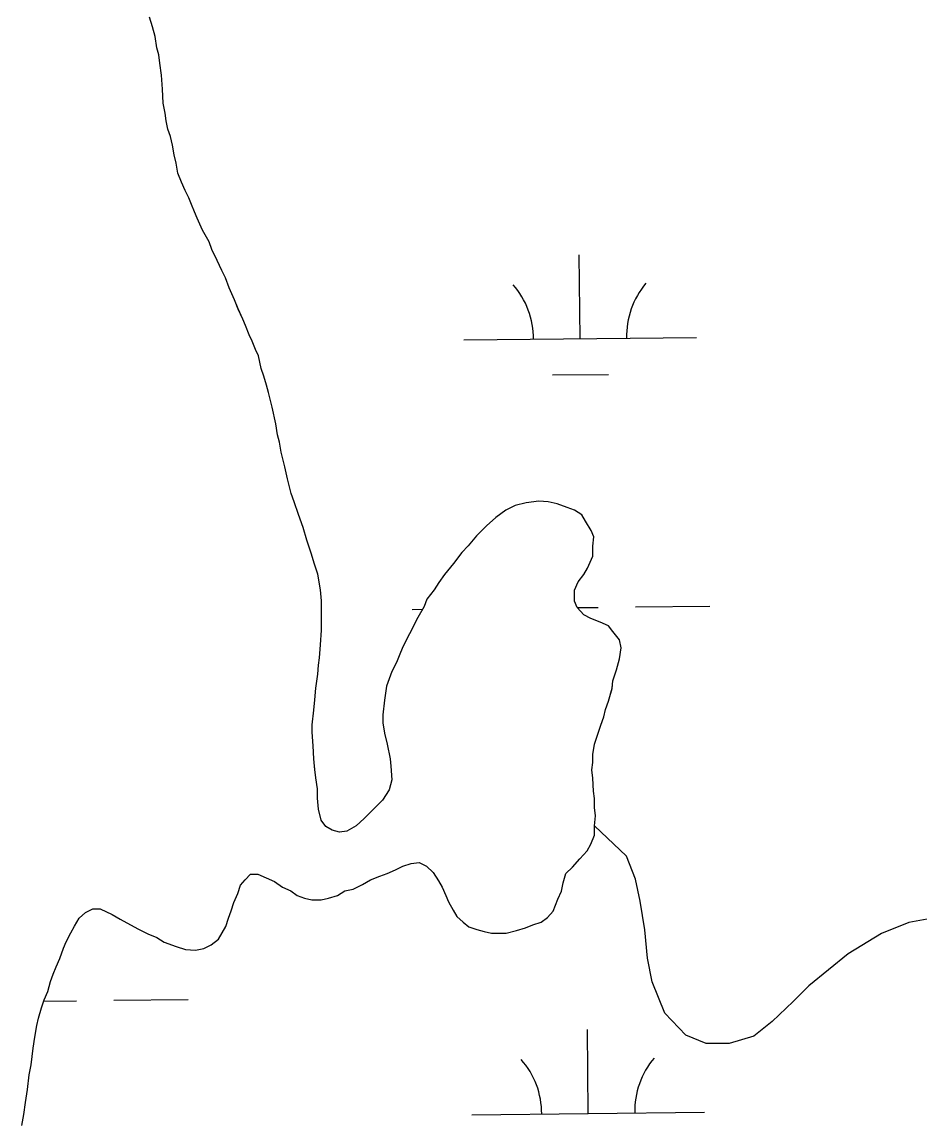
# Model space of a CAD drawing. Extents: x 3734862 to 3772949, y 391520 to 417239.
# Drawn here: x 3739609.5 to 3739994.9, y 397189.1 to 397660.6 of the extents above; entities that cross this region are included whole.
import ezdxf

# ---------------------------------------------------------------- set-up
doc = ezdxf.new("R2010")
doc.units = 0
doc.layers.add('V-TOPO-SHOR', color=7, linetype='Continuous')
doc.layers.add('V-WETL-SWMP', color=7, linetype='Continuous')

msp = doc.modelspace()

# ---------------------------------------------------------------- linework, layer by layer
at = {"layer": 'V-TOPO-SHOR'}
for points in [[(3739735.74, 397374.59), (3739736.53, 397380.49), (3739736.93, 397384.43), (3739737.33, 397387.58), (3739737.73, 397393.1), (3739738.13, 397399.4), (3739738.13, 397402.55), (3739738.14, 397408.07), (3739738.14, 397412.01), (3739737.75, 397416.74), (3739736.58, 397423.44), (3739735.01, 397428.17), (3739733.83, 397432.11), (3739731.87, 397438.02), (3739730.3, 397443.53), (3739728.33, 397449.05), (3739726.37, 397454.57), (3739725.19, 397458.11), (3739723.62, 397464.42), (3739722.44, 397469.54), (3739720.88, 397475.85), (3739720.09, 397480.18), (3739719.31, 397483.34), (3739718.52, 397488.06), (3739716.96, 397495.16), (3739715.39, 397501.46), (3739714.6, 397504.61), (3739713.43, 397508.55), (3739712.25, 397511.71), (3739711.07, 397517.23), (3739709.89, 397519.98), (3739708.32, 397523.53), (3739707.14, 397526.29), (3739705.57, 397530.23), (3739704.39, 397532.99), (3739702.42, 397537.33), (3739700.85, 397541.27), (3739698.5, 397546.39), (3739696.92, 397550.73), (3739695.35, 397553.88), (3739693.39, 397558.21), (3739691.03, 397562.94), (3739689.85, 397566.1), (3739687.1, 397571.22), (3739684.74, 397576.34), (3739683.56, 397579.1), (3739682.38, 397582.26), (3739681.2, 397585.02), (3739679.63, 397588.17), (3739678.06, 397591.72), (3739676.48, 397595.66), (3739675.7, 397599.99), (3739674.92, 397603.46), (3739674.13, 397607.71), (3739673.35, 397611.34), (3739672.17, 397614.49), (3739671.39, 397618.12), (3739670.99, 397621.35), (3739670.21, 397625.76), (3739669.83, 397631.75), (3739669.44, 397637.74), (3739668.65, 397642.94), (3739668.26, 397646.49), (3739667.48, 397649.48), (3739666.7, 397654.29), (3739665.52, 397658.54), (3739664.34, 397662.56)], [(3739842.02, 397290.96), (3739843.21, 397294.9), (3739845.97, 397297.65), (3739849.12, 397301.19), (3739852.28, 397304.73), (3739853.86, 397307.49), (3739855.44, 397311.43), (3739855.44, 397315.37), (3739855.84, 397319.7), (3739855.45, 397323.25), (3739855.45, 397327.19), (3739855.06, 397330.34), (3739854.68, 397335.86), (3739854.28, 397339.4), (3739854.68, 397342.55), (3739854.69, 397346.1), (3739855.48, 397350.43), (3739856.66, 397353.98), (3739858.24, 397358.7), (3739859.43, 397362.24), (3739860.22, 397365.4), (3739861.41, 397368.94), (3739862.99, 397374.46), (3739863.39, 397377.61), (3739864.97, 397382.33), (3739866.15, 397387.06), (3739866.95, 397391.79), (3739866.16, 397395.33), (3739863.41, 397398.88), (3739861.44, 397401.24), (3739857.9, 397402.82), (3739853.96, 397404.41), (3739850.81, 397405.98), (3739848.05, 397409.14), (3739846.88, 397411.9), (3739846.88, 397416.62), (3739848.46, 397420.17), (3739850.83, 397423.32), (3739852.4, 397426.07), (3739854.77, 397431.19), (3739854.78, 397435.53), (3739855.18, 397439.46), (3739854, 397442.23), (3739851.64, 397446.17), (3739850.06, 397448.92), (3739846.92, 397450.9), (3739843.77, 397452.08), (3739839.43, 397453.66), (3739835.5, 397454.46), (3739831.56, 397454.85), (3739826.04, 397454.07), (3739821.31, 397452.9), (3739817.37, 397450.93), (3739813.03, 397447.78), (3739809.09, 397444.24), (3739804.75, 397439.91), (3739801.2, 397435.58), (3739798.44, 397432.83), (3739794.89, 397428.1), (3739790.95, 397423.38), (3739788.58, 397419.84), (3739786.6, 397416.69), (3739783.45, 397412.75), (3739782.26, 397409.6), (3739779.5, 397404.88), (3739775.95, 397397.79), (3739773.19, 397392.28), (3739771.6, 397388.34), (3739770.42, 397385.58), (3739768.45, 397381.64), (3739766.08, 397375.34), (3739765.28, 397369.43), (3739764.49, 397363.13), (3739764.48, 397359.59), (3739765.27, 397355.25), (3739766.44, 397350.52), (3739767.62, 397344.22), (3739768.01, 397341.07), (3739768.4, 397335.16), (3739767.21, 397330.82), (3739764.45, 397326.49), (3739760.51, 397322.56), (3739756.56, 397318.62), (3739753.01, 397315.47), (3739749.07, 397313.11), (3739745.92, 397312.73), (3739742.77, 397313.52), (3739740.01, 397315.1), (3739738.05, 397317.85), (3739736.87, 397322.58), (3739736.48, 397327.31), (3739736.48, 397331.25), (3739735.7, 397335.98), (3739735.31, 397339.53), (3739734.92, 397344.25), (3739734.53, 397349.77), (3739734.14, 397355.68), (3739734.15, 397358.83), (3739734.94, 397365.13), (3739735.34, 397369.47), (3739735.74, 397374.59)], [(3740009.44, 397277.4), (3739990.52, 397273.87), (3739978.7, 397269.15), (3739964.51, 397260.5), (3739947.55, 397246.73), (3739940.85, 397240.04), (3739931.78, 397231.38), (3739923.89, 397225.09), (3739913.25, 397221.95), (3739903.41, 397221.96), (3739894.74, 397225.51), (3739885.69, 397234.98), (3739880.19, 397248.38), (3739878.23, 397258.62), (3739877.06, 397270.83), (3739875.1, 397283.05), (3739873.14, 397292.51), (3739869.21, 397302.36), (3739855.44, 397315.37)], [(3739609.48, 397186.8), (3739610.27, 397191.53), (3739611.07, 397196.65), (3739611.86, 397202.16), (3739612.65, 397208.47), (3739613.45, 397212.8), (3739614.24, 397219.89), (3739615.04, 397224.61), (3739615.83, 397229.74), (3739616.62, 397232.89), (3739617.81, 397237.22), (3739618.99, 397240.76), (3739620.57, 397244.31), (3739621.76, 397248.64), (3739622.94, 397251.79), (3739624.13, 397254.94), (3739625.71, 397258.48), (3739627.29, 397262.82), (3739628.47, 397265.57), (3739630.45, 397269.51), (3739632.02, 397272.27), (3739634, 397275.81), (3739636.76, 397278.17), (3739639.91, 397279.74), (3739643.06, 397279.74), (3739648.18, 397277.37), (3739651.73, 397275.4), (3739654.48, 397273.82), (3739659.6, 397271.05), (3739663.54, 397269.08), (3739667.48, 397267.5), (3739670.63, 397265.53), (3739675.74, 397263.55), (3739679.68, 397262.37), (3739684.02, 397261.97), (3739687.56, 397262.75), (3739690.71, 397264.33), (3739693.87, 397266.69), (3739695.45, 397269.44), (3739697.03, 397272.2), (3739698.21, 397275.74), (3739699.4, 397278.89), (3739700.58, 397282.44), (3739702.16, 397286.38), (3739703.35, 397289.92), (3739705.32, 397292.28), (3739707.69, 397294.64), (3739710.84, 397294.64), (3739714.38, 397293.06), (3739717.93, 397291.48), (3739721.47, 397289.11), (3739725.01, 397287.53), (3739727.77, 397285.56), (3739730.92, 397284.38), (3739734.07, 397283.59), (3739738.01, 397283.58), (3739741.16, 397284.36), (3739745.1, 397285.54), (3739748.26, 397287.51), (3739751.8, 397288.29), (3739755.75, 397290.26), (3739759.29, 397292.23), (3739763.23, 397293.8), (3739766.39, 397294.98), (3739769.93, 397296.55), (3739773.09, 397298.12), (3739776.63, 397299.3), (3739780.18, 397299.69), (3739783.33, 397298.11), (3739786.09, 397295.35), (3739788.45, 397291.8), (3739790.02, 397289.04), (3739791.59, 397285.5), (3739792.77, 397282.74), (3739794.73, 397279.19), (3739796.31, 397276.43), (3739799.06, 397274.06), (3739801.43, 397272.09), (3739804.97, 397270.9), (3739808.12, 397270.11), (3739811.27, 397269.32), (3739814.42, 397269.32), (3739817.57, 397269.32), (3739821.91, 397270.49), (3739825.85, 397271.67), (3739829, 397272.85), (3739832.55, 397274.03), (3739835.31, 397275.99), (3739837.68, 397278.75), (3739839.65, 397283.87), (3739841.23, 397287.41), (3739842.02, 397290.96)]]:
    msp.add_lwpolyline(points, dxfattribs=at)
at = {"layer": 'V-WETL-SWMP'}
for p, q in [((3739665.52, 397658.54), (3739664.34, 397662.56)), ((3739666.7, 397654.29), (3739665.52, 397658.54)), ((3739667.48, 397649.48), (3739666.7, 397654.29)), ((3739668.26, 397646.49), (3739667.48, 397649.48)), ((3739668.65, 397642.94), (3739668.26, 397646.49)), ((3739669.44, 397637.74), (3739668.65, 397642.94)), ((3739669.82, 397631.75), (3739669.44, 397637.74)), ((3739670.21, 397625.76), (3739669.82, 397631.75)), ((3739671, 397621.35), (3739670.21, 397625.76)), ((3739671.39, 397618.12), (3739671, 397621.35)), ((3739672.17, 397614.49), (3739671.39, 397618.12)), ((3739673.35, 397611.34), (3739672.17, 397614.49)), ((3739674.13, 397607.71), (3739673.35, 397611.34)), ((3739674.92, 397603.46), (3739674.13, 397607.71)), ((3739675.7, 397599.99), (3739674.92, 397603.46)), ((3739676.48, 397595.66), (3739675.7, 397599.99)), ((3739678.06, 397591.72), (3739676.48, 397595.66)), ((3739679.63, 397588.17), (3739678.06, 397591.72)), ((3739681.2, 397585.01), (3739679.63, 397588.17)), ((3739682.38, 397582.26), (3739681.2, 397585.01)), ((3739683.56, 397579.1), (3739682.38, 397582.26)), ((3739684.74, 397576.34), (3739683.56, 397579.1)), ((3739687.1, 397571.22), (3739684.74, 397576.34)), ((3739689.85, 397566.1), (3739687.1, 397571.22)), ((3739691.03, 397562.94), (3739689.85, 397566.1)), ((3739693.39, 397558.21), (3739691.03, 397562.94)), ((3739849.26, 397524.57), (3739848.88, 397560.56)), ((3739695.35, 397553.88), (3739693.39, 397558.21)), ((3739696.92, 397550.72), (3739695.35, 397553.88)), ((3739698.49, 397546.39), (3739696.92, 397550.72)), ((3739700.85, 397541.27), (3739698.49, 397546.39)), ((3739702.42, 397537.32), (3739700.85, 397541.27)), ((3739704.39, 397532.99), (3739702.42, 397537.32)), ((3739705.57, 397530.23), (3739704.39, 397532.99)), ((3739707.14, 397526.29), (3739705.57, 397530.23)), ((3739708.32, 397523.53), (3739707.14, 397526.29)), ((3739709.89, 397519.98), (3739708.32, 397523.53)), ((3739799.26, 397524.04), (3739899.26, 397525.09)), ((3739711.07, 397517.22), (3739709.89, 397519.98)), ((3739712.25, 397511.71), (3739711.07, 397517.22)), ((3739713.43, 397508.55), (3739712.25, 397511.71)), ((3739714.6, 397504.61), (3739713.43, 397508.55)), ((3739837.42, 397509.01), (3739861.42, 397509.26)), ((3739715.39, 397501.46), (3739714.6, 397504.61)), ((3739716.96, 397495.16), (3739715.39, 397501.46)), ((3739718.53, 397488.06), (3739716.96, 397495.16)), ((3739719.31, 397483.33), (3739718.53, 397488.06)), ((3739720.09, 397480.18), (3739719.31, 397483.33)), ((3739720.88, 397475.85), (3739720.09, 397480.18)), ((3739722.45, 397469.54), (3739720.88, 397475.85)), ((3739723.62, 397464.42), (3739722.45, 397469.54)), ((3739725.19, 397458.12), (3739723.62, 397464.42)), ((3739726.37, 397454.57), (3739725.19, 397458.12)), ((3739728.33, 397449.05), (3739726.37, 397454.57)), ((3739821.31, 397452.89), (3739817.37, 397450.93)), ((3739826.04, 397454.07), (3739821.31, 397452.89)), ((3739831.56, 397454.85), (3739826.04, 397454.07)), ((3739835.5, 397454.46), (3739831.56, 397454.85)), ((3739839.43, 397453.66), (3739835.5, 397454.46)), ((3739843.77, 397452.08), (3739839.43, 397453.66)), ((3739846.92, 397450.9), (3739843.77, 397452.08)), ((3739730.3, 397443.53), (3739728.33, 397449.05)), ((3739813.03, 397447.78), (3739809.09, 397444.24)), ((3739817.37, 397450.93), (3739813.03, 397447.78)), ((3739850.06, 397448.92), (3739846.92, 397450.9)), ((3739851.64, 397446.17), (3739850.06, 397448.92)), ((3739731.87, 397438.02), (3739730.3, 397443.53)), ((3739809.09, 397444.24), (3739804.75, 397439.91)), ((3739854, 397442.22), (3739851.64, 397446.17)), ((3739855.18, 397439.46), (3739854, 397442.22)), ((3739733.83, 397432.11), (3739731.87, 397438.02)), ((3739804.75, 397439.91), (3739801.2, 397435.58)), ((3739854.78, 397435.53), (3739855.18, 397439.46)), ((3739798.44, 397432.83), (3739794.89, 397428.1)), ((3739801.2, 397435.58), (3739798.44, 397432.83)), ((3739854.77, 397431.19), (3739854.78, 397435.53)), ((3739735.01, 397428.16), (3739733.83, 397432.11)), ((3739736.58, 397423.44), (3739735.01, 397428.16)), ((3739794.89, 397428.1), (3739790.95, 397423.38)), ((3739852.41, 397426.07), (3739854.77, 397431.19)), ((3739737.75, 397416.74), (3739736.58, 397423.44)), ((3739790.95, 397423.38), (3739788.58, 397419.84)), ((3739848.46, 397420.17), (3739850.83, 397423.32)), ((3739850.83, 397423.32), (3739852.41, 397426.07)), ((3739788.58, 397419.84), (3739786.61, 397416.69)), ((3739846.88, 397416.62), (3739848.46, 397420.17)), ((3739738.14, 397412.01), (3739737.75, 397416.74)), ((3739786.61, 397416.69), (3739783.45, 397412.75)), ((3739846.88, 397411.9), (3739846.88, 397416.62)), ((3739738.14, 397408.07), (3739738.14, 397412.01)), ((3739782.26, 397409.6), (3739779.5, 397404.88)), ((3739783.45, 397412.75), (3739782.26, 397409.6)), ((3739848.05, 397409.14), (3739846.88, 397411.9)), ((3739850.81, 397405.98), (3739848.05, 397409.14)), ((3739848.07, 397409.11), (3739857.07, 397409.21)), ((3739873.07, 397409.38), (3739905.07, 397409.72)), ((3739738.13, 397402.55), (3739738.14, 397408.07)), ((3739779.5, 397404.88), (3739775.95, 397397.79)), ((3739777.07, 397408.36), (3739781.57, 397408.41)), ((3739853.96, 397404.4), (3739850.81, 397405.98)), ((3739857.9, 397402.82), (3739853.96, 397404.4)), ((3739737.73, 397393.1), (3739738.13, 397399.4)), ((3739738.13, 397399.4), (3739738.13, 397402.55)), ((3739861.44, 397401.24), (3739857.9, 397402.82)), ((3739863.41, 397398.88), (3739861.44, 397401.24)), ((3739775.95, 397397.79), (3739773.19, 397392.28)), ((3739866.16, 397395.33), (3739863.41, 397398.88)), ((3739866.95, 397391.78), (3739866.16, 397395.33)), ((3739737.33, 397387.58), (3739737.73, 397393.1)), ((3739773.19, 397392.28), (3739771.61, 397388.34)), ((3739866.15, 397387.06), (3739866.95, 397391.78)), ((3739736.93, 397384.43), (3739737.33, 397387.58)), ((3739770.42, 397385.58), (3739768.45, 397381.64)), ((3739771.61, 397388.34), (3739770.42, 397385.58)), ((3739864.97, 397382.33), (3739866.15, 397387.06)), ((3739736.54, 397380.49), (3739736.93, 397384.43)), ((3739768.45, 397381.64), (3739766.08, 397375.34)), ((3739863.39, 397377.61), (3739864.97, 397382.33)), ((3739735.74, 397374.59), (3739736.54, 397380.49)), ((3739862.99, 397374.45), (3739863.39, 397377.61)), ((3739735.34, 397369.47), (3739735.74, 397374.59)), ((3739766.08, 397375.34), (3739765.28, 397369.43)), ((3739861.41, 397368.94), (3739862.99, 397374.45)), ((3739734.94, 397365.13), (3739735.34, 397369.47)), ((3739765.28, 397369.43), (3739764.49, 397363.13)), ((3739860.22, 397365.4), (3739861.41, 397368.94)), ((3739734.15, 397358.83), (3739734.94, 397365.13)), ((3739764.49, 397363.13), (3739764.48, 397359.59)), ((3739858.24, 397358.7), (3739859.43, 397362.24)), ((3739859.43, 397362.24), (3739860.22, 397365.4)), ((3739734.15, 397355.68), (3739734.15, 397358.83)), ((3739764.48, 397359.59), (3739765.27, 397355.25)), ((3739856.66, 397353.97), (3739858.24, 397358.7)), ((3739734.53, 397349.77), (3739734.15, 397355.68)), ((3739765.27, 397355.25), (3739766.44, 397350.52)), ((3739855.48, 397350.43), (3739856.66, 397353.97)), ((3739734.92, 397344.25), (3739734.53, 397349.77)), ((3739766.44, 397350.52), (3739767.62, 397344.22)), ((3739854.69, 397346.1), (3739855.48, 397350.43)), ((3739735.31, 397339.52), (3739734.92, 397344.25)), ((3739767.62, 397344.22), (3739768.01, 397341.07)), ((3739854.68, 397342.55), (3739854.69, 397346.1)), ((3739735.7, 397335.98), (3739735.31, 397339.52)), ((3739768.01, 397341.07), (3739768.4, 397335.16)), ((3739854.29, 397339.4), (3739854.68, 397342.55)), ((3739854.68, 397335.85), (3739854.29, 397339.4)), ((3739736.48, 397331.25), (3739735.7, 397335.98)), ((3739768.4, 397335.16), (3739767.21, 397330.82)), ((3739855.06, 397330.34), (3739854.68, 397335.85)), ((3739736.48, 397327.31), (3739736.48, 397331.25)), ((3739767.21, 397330.82), (3739764.45, 397326.49)), ((3739855.45, 397327.19), (3739855.06, 397330.34)), ((3739736.87, 397322.58), (3739736.48, 397327.31)), ((3739764.45, 397326.49), (3739760.51, 397322.56)), ((3739855.45, 397323.25), (3739855.45, 397327.19)), ((3739738.05, 397317.85), (3739736.87, 397322.58)), ((3739760.51, 397322.56), (3739756.56, 397318.62)), ((3739855.44, 397315.37), (3739855.84, 397319.7)), ((3739855.84, 397319.7), (3739855.45, 397323.25)), ((3739740.01, 397315.09), (3739738.05, 397317.85)), ((3739742.77, 397313.52), (3739740.01, 397315.09)), ((3739753.01, 397315.47), (3739749.07, 397313.12)), ((3739756.56, 397318.62), (3739753.01, 397315.47)), ((3739855.44, 397311.43), (3739855.44, 397315.37)), ((3739745.92, 397312.72), (3739742.77, 397313.52)), ((3739749.07, 397313.12), (3739745.92, 397312.72)), ((3739853.86, 397307.49), (3739855.44, 397311.43)), ((3739852.28, 397304.73), (3739853.86, 397307.49)), ((3739845.97, 397297.65), (3739849.12, 397301.19)), ((3739849.12, 397301.19), (3739852.28, 397304.73)), ((3739766.39, 397294.98), (3739769.93, 397296.55)), ((3739769.93, 397296.55), (3739773.09, 397298.12)), ((3739773.09, 397298.12), (3739776.63, 397299.3)), ((3739776.63, 397299.3), (3739780.18, 397299.69)), ((3739780.18, 397299.69), (3739783.33, 397298.11)), ((3739783.33, 397298.11), (3739786.09, 397295.35)), ((3739843.21, 397294.9), (3739845.97, 397297.65)), ((3739703.35, 397289.92), (3739705.32, 397292.28)), ((3739705.32, 397292.28), (3739707.69, 397294.64)), ((3739707.69, 397294.64), (3739710.84, 397294.64)), ((3739710.84, 397294.64), (3739714.38, 397293.06)), ((3739714.38, 397293.06), (3739717.93, 397291.48)), ((3739717.93, 397291.48), (3739721.47, 397289.11)), ((3739755.75, 397290.26), (3739759.29, 397292.23)), ((3739759.29, 397292.23), (3739763.23, 397293.8)), ((3739763.23, 397293.8), (3739766.39, 397294.98)), ((3739786.09, 397295.35), (3739788.45, 397291.8)), ((3739788.45, 397291.8), (3739790.02, 397289.04)), ((3739841.23, 397287.41), (3739842.02, 397290.96)), ((3739842.02, 397290.96), (3739843.21, 397294.9)), ((3739700.58, 397282.44), (3739702.16, 397286.38)), ((3739702.16, 397286.38), (3739703.35, 397289.92)), ((3739721.47, 397289.11), (3739725.01, 397287.53)), ((3739725.01, 397287.53), (3739727.77, 397285.56)), ((3739745.1, 397285.54), (3739748.26, 397287.51)), ((3739748.26, 397287.51), (3739751.8, 397288.29)), ((3739751.8, 397288.29), (3739755.75, 397290.26)), ((3739790.02, 397289.04), (3739791.59, 397285.49)), ((3739839.65, 397283.87), (3739841.23, 397287.41)), ((3739699.4, 397278.89), (3739700.58, 397282.44)), ((3739727.77, 397285.56), (3739730.92, 397284.38)), ((3739730.92, 397284.38), (3739734.07, 397283.58)), ((3739734.07, 397283.58), (3739738.01, 397283.58)), ((3739738.01, 397283.58), (3739741.16, 397284.36)), ((3739741.16, 397284.36), (3739745.1, 397285.54)), ((3739791.59, 397285.49), (3739792.77, 397282.74)), ((3739792.77, 397282.74), (3739794.73, 397279.19)), ((3739837.68, 397278.75), (3739839.65, 397283.87)), ((3739634, 397275.81), (3739636.76, 397278.17)), ((3739636.76, 397278.17), (3739639.91, 397279.74)), ((3739639.91, 397279.74), (3739643.06, 397279.74)), ((3739643.06, 397279.74), (3739648.18, 397277.37)), ((3739648.18, 397277.37), (3739651.73, 397275.4)), ((3739698.21, 397275.74), (3739699.4, 397278.89)), ((3739794.73, 397279.19), (3739796.31, 397276.43)), ((3739835.31, 397275.99), (3739837.68, 397278.75)), ((3739630.45, 397269.51), (3739632.02, 397272.27)), ((3739632.02, 397272.27), (3739634, 397275.81)), ((3739651.73, 397275.4), (3739654.48, 397273.82)), ((3739654.48, 397273.82), (3739659.6, 397271.06)), ((3739695.45, 397269.44), (3739697.03, 397272.2)), ((3739697.03, 397272.2), (3739698.21, 397275.74)), ((3739796.31, 397276.43), (3739799.06, 397274.06)), ((3739799.06, 397274.06), (3739801.43, 397272.09)), ((3739801.43, 397272.09), (3739804.97, 397270.9)), ((3739825.85, 397271.67), (3739829, 397272.85)), ((3739829, 397272.85), (3739832.55, 397274.03)), ((3739832.55, 397274.03), (3739835.31, 397275.99)), ((3739628.47, 397265.57), (3739630.45, 397269.51)), ((3739659.6, 397271.06), (3739663.54, 397269.08)), ((3739663.54, 397269.08), (3739667.48, 397267.5)), ((3739667.48, 397267.5), (3739670.63, 397265.53)), ((3739693.87, 397266.69), (3739695.45, 397269.44)), ((3739804.97, 397270.9), (3739808.12, 397270.11)), ((3739808.12, 397270.11), (3739811.27, 397269.32)), ((3739811.27, 397269.32), (3739814.42, 397269.32)), ((3739814.42, 397269.32), (3739817.57, 397269.32)), ((3739817.57, 397269.32), (3739821.91, 397270.49)), ((3739821.91, 397270.49), (3739825.85, 397271.67)), ((3739625.71, 397258.48), (3739627.29, 397262.82)), ((3739627.29, 397262.82), (3739628.47, 397265.57)), ((3739670.63, 397265.53), (3739675.74, 397263.55)), ((3739675.74, 397263.55), (3739679.68, 397262.37)), ((3739684.02, 397261.97), (3739687.56, 397262.75)), ((3739687.56, 397262.75), (3739690.71, 397264.33)), ((3739690.71, 397264.33), (3739693.87, 397266.69)), ((3739624.13, 397254.94), (3739625.71, 397258.48)), ((3739679.68, 397262.37), (3739684.02, 397261.97)), ((3739622.94, 397251.79), (3739624.13, 397254.94)), ((3739620.57, 397244.31), (3739621.76, 397248.64)), ((3739621.76, 397248.64), (3739622.94, 397251.79)), ((3739618.99, 397240.76), (3739620.57, 397244.31)), ((3739617.81, 397237.22), (3739618.99, 397240.76)), ((3739618.8, 397240.18), (3739632.93, 397240.33)), ((3739648.93, 397240.5), (3739680.93, 397240.84)), ((3739616.62, 397232.89), (3739617.81, 397237.22)), ((3739615.04, 397224.61), (3739615.83, 397229.74)), ((3739615.83, 397229.74), (3739616.62, 397232.89)), ((3739852.77, 397191.91), (3739852.39, 397227.91)), ((3739614.24, 397219.89), (3739615.04, 397224.61)), ((3739613.45, 397212.8), (3739614.24, 397219.89)), ((3739612.65, 397208.47), (3739613.45, 397212.8)), ((3739611.86, 397202.16), (3739612.65, 397208.47)), ((3739611.07, 397196.65), (3739611.86, 397202.16)), ((3739610.27, 397191.53), (3739611.07, 397196.65)), ((3739802.77, 397191.38), (3739902.77, 397192.44)), ((3739609.48, 397186.8), (3739610.27, 397191.53))]:
    msp.add_line(p, q, dxfattribs=at)
for centre, start, end in [((3739794.01, 397524.46), 359.8334, 41.377), ((3739904.49, 397525.62), 139.8334, 181.377), ((3739908.01, 397192.97), 139.8334, 181.377), ((3739797.53, 397191.8), 359.8334, 41.377)]:
    msp.add_arc(centre, 35.25, start, end, dxfattribs=at)

doc.saveas('drawing.dxf')
